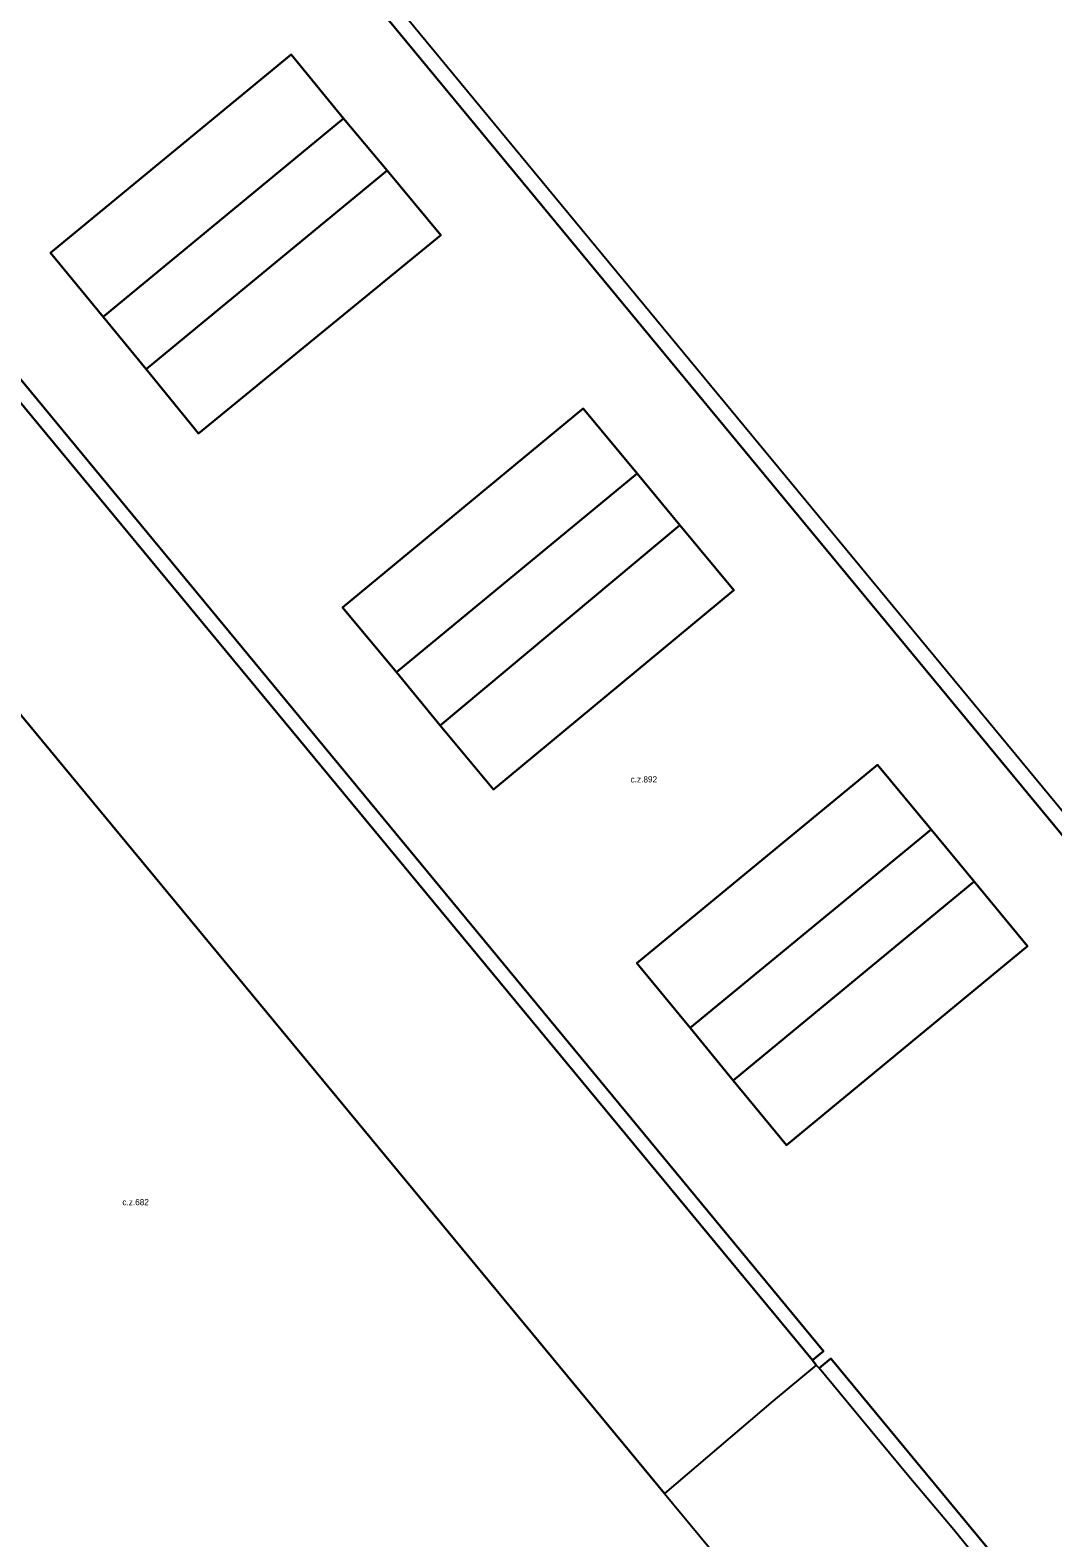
# Model space of a CAD drawing. Extents: x -600391 to -599491, y -1160176 to -1159402.
# Drawn here: x -599712.4 to -599695.76, y -1159865.56 to -1159841.02 of the extents above; entities that cross this region are included whole.
import ezdxf

# ---------------------------------------------------------------- set-up
doc = ezdxf.new("R2010")
doc.units = 0
for name, color, linetype in [('Level 24', 7, 'Continuous'), ('Level 61', 7, 'Continuous'), ('Level 62', 7, 'Continuous')]:
    doc.layers.add(name, color=color, linetype=linetype)

msp = doc.modelspace()

# ---------------------------------------------------------------- linework, layer by layer
at = {"layer": 'Level 61'}
for points in [[(-599718.55, -1159826.36), (-599679.6, -1159873.49)], [(-599679.6, -1159873.49), (-599718.55, -1159826.36)], [(-599718.16, -1159826.44), (-599679.44, -1159873.29)], [(-599724.96, -1159831.69), (-599699.49, -1159862.52)], [(-599699.49, -1159862.52), (-599724.96, -1159831.69)], [(-599699.67, -1159862.67), (-599717.09, -1159841.61)], [(-599717.09, -1159841.61), (-599699.67, -1159862.67)], [(-599708.15, -1159841.42), (-599712.07, -1159844.65)], [(-599712.07, -1159844.65), (-599708.15, -1159841.42)], [(-599707.3, -1159842.46), (-599708.15, -1159841.42)], [(-599708.15, -1159841.42), (-599707.3, -1159842.46)], [(-599711.21, -1159845.69), (-599707.3, -1159842.46)], [(-599707.3, -1159842.46), (-599711.21, -1159845.69)], [(-599706.59, -1159843.31), (-599707.3, -1159842.46)], [(-599707.3, -1159842.46), (-599706.59, -1159843.31)], [(-599706.59, -1159843.31), (-599710.51, -1159846.54)], [(-599710.51, -1159846.54), (-599706.59, -1159843.31)], [(-599705.72, -1159844.36), (-599706.59, -1159843.31)], [(-599706.59, -1159843.31), (-599705.72, -1159844.36)], [(-599719.58, -1159843.67), (-599702.08, -1159864.84)], [(-599702.08, -1159864.84), (-599719.58, -1159843.67)], [(-599709.66, -1159847.59), (-599705.72, -1159844.36)], [(-599705.72, -1159844.36), (-599709.66, -1159847.59)], [(-599712.07, -1159844.65), (-599711.21, -1159845.69)], [(-599711.21, -1159845.69), (-599712.07, -1159844.65)], [(-599711.21, -1159845.69), (-599710.51, -1159846.54)], [(-599710.51, -1159846.54), (-599711.21, -1159845.69)], [(-599710.51, -1159846.54), (-599709.66, -1159847.59)], [(-599709.66, -1159847.59), (-599710.51, -1159846.54)], [(-599703.4, -1159847.18), (-599707.32, -1159850.42)], [(-599707.32, -1159850.42), (-599703.4, -1159847.18)], [(-599702.52, -1159848.24), (-599703.4, -1159847.18)], [(-599703.4, -1159847.18), (-599702.52, -1159848.24)], [(-599706.44, -1159851.47), (-599702.52, -1159848.24)], [(-599702.52, -1159848.24), (-599706.44, -1159851.47)], [(-599702.52, -1159848.24), (-599701.83, -1159849.08)], [(-599701.83, -1159849.08), (-599702.52, -1159848.24)], [(-599701.83, -1159849.08), (-599705.73, -1159852.34)], [(-599705.73, -1159852.34), (-599701.83, -1159849.08)], [(-599700.95, -1159850.14), (-599701.83, -1159849.08)], [(-599701.83, -1159849.08), (-599700.95, -1159850.14)], [(-599704.86, -1159853.38), (-599700.95, -1159850.14)], [(-599700.95, -1159850.14), (-599704.86, -1159853.38)], [(-599707.32, -1159850.42), (-599706.44, -1159851.47)], [(-599706.44, -1159851.47), (-599707.32, -1159850.42)], [(-599705.73, -1159852.34), (-599706.44, -1159851.47)], [(-599706.44, -1159851.47), (-599705.73, -1159852.34)], [(-599705.73, -1159852.34), (-599704.86, -1159853.38)], [(-599704.86, -1159853.38), (-599705.73, -1159852.34)], [(-599702.53, -1159856.21), (-599698.61, -1159852.98)], [(-599698.61, -1159852.98), (-599702.53, -1159856.21)], [(-599698.61, -1159852.98), (-599697.74, -1159854.03)], [(-599697.74, -1159854.03), (-599698.61, -1159852.98)], [(-599697.74, -1159854.03), (-599701.66, -1159857.26)], [(-599701.66, -1159857.26), (-599697.74, -1159854.03)], [(-599697.74, -1159854.03), (-599697.04, -1159854.88)], [(-599697.04, -1159854.88), (-599697.74, -1159854.03)], [(-599697.04, -1159854.88), (-599700.96, -1159858.12)], [(-599700.96, -1159858.12), (-599697.04, -1159854.88)], [(-599697.04, -1159854.88), (-599696.17, -1159855.93)], [(-599696.17, -1159855.93), (-599697.04, -1159854.88)], [(-599696.17, -1159855.93), (-599700.09, -1159859.17)], [(-599700.09, -1159859.17), (-599696.17, -1159855.93)], [(-599701.66, -1159857.26), (-599702.53, -1159856.21)], [(-599702.53, -1159856.21), (-599701.66, -1159857.26)], [(-599700.96, -1159858.12), (-599701.66, -1159857.26)], [(-599701.66, -1159857.26), (-599700.96, -1159858.12)], [(-599700.09, -1159859.17), (-599700.96, -1159858.12)], [(-599700.96, -1159858.12), (-599700.09, -1159859.17)], [(-599699.49, -1159862.52), (-599699.67, -1159862.67)], [(-599699.67, -1159862.67), (-599699.49, -1159862.52)], [(-599699.61, -1159862.75), (-599700.31, -1159863.33)], [(-599699.61, -1159862.75), (-599699.67, -1159862.67)], [(-599699.67, -1159862.67), (-599699.61, -1159862.75)], [(-599699.56, -1159862.8), (-599699.61, -1159862.75)], [(-599699.56, -1159862.8), (-599699.37, -1159862.64)], [(-599699.37, -1159862.64), (-599699.56, -1159862.8)], [(-599699.37, -1159862.64), (-599684.19, -1159881)], [(-599684.19, -1159881), (-599699.37, -1159862.64)], [(-599698.89, -1159863.61), (-599699.56, -1159862.8)], [(-599700.31, -1159863.33), (-599702.08, -1159864.84)], [(-599698.1, -1159864.56), (-599698.89, -1159863.61)], [(-599697.37, -1159865.43), (-599698.1, -1159864.56)], [(-599702.08, -1159864.84), (-599701.37, -1159865.69)], [(-599696.6, -1159866.38), (-599697.37, -1159865.43)]]:
    msp.add_lwpolyline(points, dxfattribs=at)
at = {"layer": 'Level 62'}
for points in [[(-599718.36, -1159826.2), (-599718.55, -1159826.36), (-599724.96, -1159831.69), (-599699.49, -1159862.52), (-599699.67, -1159862.67), (-599717.09, -1159841.61), (-599725.31, -1159831.66), (-599718.52, -1159826.01), (-599718.46, -1159826.09), (-599718.36, -1159826.2)], [(-599718.16, -1159826.44), (-599679.44, -1159873.29), (-599678.65, -1159873.65), (-599678.76, -1159873.88), (-599679.6, -1159873.49), (-599718.55, -1159826.36), (-599718.36, -1159826.2), (-599718.16, -1159826.44)], [(-599681.78, -1159880.47), (-599681.99, -1159880.38), (-599682.38, -1159881.24), (-599682.18, -1159881.33), (-599682.4, -1159881.81), (-599684.19, -1159881), (-599699.37, -1159862.64), (-599699.56, -1159862.8), (-599699.61, -1159862.75), (-599699.67, -1159862.67), (-599699.49, -1159862.52), (-599724.96, -1159831.69), (-599718.55, -1159826.36), (-599679.6, -1159873.49), (-599678.76, -1159873.88), (-599681.78, -1159880.47)], [(-599733.08, -1159838.06), (-599727.9, -1159833.78), (-599719.58, -1159843.67), (-599702.08, -1159864.84), (-599701.37, -1159865.69), (-599700.35, -1159866.93), (-599699.88, -1159867.5), (-599698.84, -1159868.75), (-599698.37, -1159869.32), (-599697.32, -1159870.58), (-599696.87, -1159871.13), (-599695.83, -1159872.39), (-599695.36, -1159872.95), (-599694.33, -1159874.19), (-599693.86, -1159874.77), (-599692.84, -1159876), (-599692.35, -1159876.58), (-599691.33, -1159877.82), (-599690.85, -1159878.39)], [(-599702.08, -1159864.84), (-599719.58, -1159843.67), (-599717.09, -1159841.61), (-599699.67, -1159862.67), (-599699.61, -1159862.75), (-599700.31, -1159863.33), (-599702.08, -1159864.84)], [(-599711.21, -1159845.69), (-599710.51, -1159846.54), (-599709.66, -1159847.59), (-599705.72, -1159844.36), (-599706.59, -1159843.31), (-599707.3, -1159842.46), (-599708.15, -1159841.42), (-599712.07, -1159844.65), (-599711.21, -1159845.69)], [(-599711.21, -1159845.69), (-599712.07, -1159844.65), (-599708.15, -1159841.42), (-599707.3, -1159842.46), (-599711.21, -1159845.69)], [(-599711.21, -1159845.69), (-599707.3, -1159842.46), (-599706.59, -1159843.31), (-599710.51, -1159846.54), (-599711.21, -1159845.69)], [(-599706.59, -1159843.31), (-599705.72, -1159844.36), (-599709.66, -1159847.59), (-599710.51, -1159846.54), (-599706.59, -1159843.31)], [(-599706.44, -1159851.47), (-599705.73, -1159852.34), (-599704.86, -1159853.38), (-599700.95, -1159850.14), (-599701.83, -1159849.08), (-599702.52, -1159848.24), (-599703.4, -1159847.18), (-599707.32, -1159850.42), (-599706.44, -1159851.47)], [(-599706.44, -1159851.47), (-599707.32, -1159850.42), (-599703.4, -1159847.18), (-599702.52, -1159848.24), (-599706.44, -1159851.47)], [(-599706.44, -1159851.47), (-599702.52, -1159848.24), (-599701.83, -1159849.08), (-599705.73, -1159852.34), (-599706.44, -1159851.47)], [(-599705.73, -1159852.34), (-599701.83, -1159849.08), (-599700.95, -1159850.14), (-599704.86, -1159853.38), (-599705.73, -1159852.34)], [(-599701.66, -1159857.26), (-599702.53, -1159856.21), (-599698.61, -1159852.98), (-599697.74, -1159854.03), (-599701.66, -1159857.26)], [(-599701.66, -1159857.26), (-599700.96, -1159858.12), (-599700.09, -1159859.17), (-599696.17, -1159855.93), (-599697.04, -1159854.88), (-599697.74, -1159854.03), (-599698.61, -1159852.98), (-599702.53, -1159856.21), (-599701.66, -1159857.26)], [(-599701.66, -1159857.26), (-599697.74, -1159854.03), (-599697.04, -1159854.88), (-599700.96, -1159858.12), (-599701.66, -1159857.26)], [(-599700.96, -1159858.12), (-599697.04, -1159854.88), (-599696.17, -1159855.93), (-599700.09, -1159859.17), (-599700.96, -1159858.12)], [(-599696.6, -1159866.38), (-599697.37, -1159865.43), (-599698.1, -1159864.56), (-599698.89, -1159863.61), (-599699.56, -1159862.8), (-599699.37, -1159862.64), (-599684.19, -1159881)]]:
    msp.add_lwpolyline(points, dxfattribs=at)

# ---------------------------------------------------------------- texts
at = {"layer": 'Level 24'}
for s, p in [('c.z.892', (-599702.629, -1159853.267)), ('c.z.682', (-599710.899, -1159860.147))]:
    msp.add_text(s, height=0.1, dxfattribs=at).set_placement(p)

doc.saveas('drawing.dxf')
